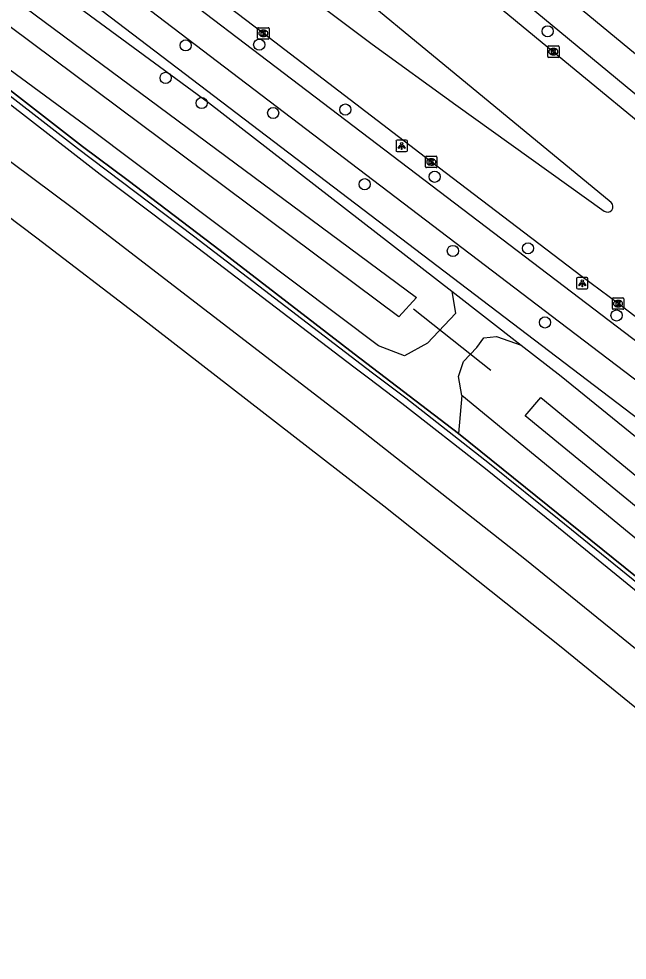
# Model space of a CAD drawing. Extents: x 162990 to 165007, y 383433 to 384336.
# Drawn here: x 164326.4 to 164379.7, y 383511 to 383593.5 of the extents above; entities that cross this region are included whole.
import ezdxf

# ---------------------------------------------------------------- set-up
doc = ezdxf.new("R2010")
doc.units = 0
for name, color, linetype in [('IMGEO_Boom', 7, 'Continuous'), ('IMGEO_Duiker', 7, 'Continuous'), ('IMGEO_Fietspad_open', 7, 'Continuous'), ('IMGEO_Geluidsscherm', 7, 'Continuous'), ('IMGEO_Groenvoorziening', 7, 'Continuous'), ('IMGEO_Kolk', 7, 'Continuous'), ('IMGEO_Lichtpunt', 7, 'Continuous'), ('IMGEO_Rijbaan_lokaal_open', 7, 'Continuous'), ('IMGEO_Spoor', 7, 'Continuous'), ('IMGEO_Spoorbaan_halfverhard', 7, 'Continuous'), ('IMGEO_Voetpad_open', 7, 'Continuous'), ('IMGEO_Waterloop', 7, 'Continuous')]:
    doc.layers.add(name, color=color, linetype=linetype)

msp = doc.modelspace()

# ---------------------------------------------------------------- linework, layer by layer
at = {"layer": 'IMGEO_Boom'}
for centre in [(164372.725, 383592.401), (164340.983, 383591.161), (164347.432, 383591.225), (164339.222, 383588.316), (164342.386, 383586.106), (164348.654, 383585.238), (164354.986, 383585.54), (164362.813, 383579.645), (164356.678, 383578.995), (164364.413, 383573.147), (164371.003, 383573.376), (164378.763, 383567.49), (164372.488, 383566.879)]:
    msp.add_circle(centre, 0.489, dxfattribs=at)
at = {"layer": 'IMGEO_Duiker'}
msp.add_lwpolyline([(164360.948, 383568.078), (164367.727, 383562.704)], dxfattribs=at)
at = {"layer": 'IMGEO_Fietspad_open'}
for points in [[(164430.566, 383549.073), (164429.773, 383549.72), (164429.037, 383550.342), (164417.789, 383559.607), (164405.287, 383569.915), (164386.954, 383585.032), (164362.228, 383605.446), (164340.418, 383623.433), (164322.475, 383638.205)], [(164418.065, 383533.234), (164404.399, 383543.617), (164391.676, 383553.293), (164373.773, 383566.91), (164312.41, 383613.58), (164286.157, 383634.226)], [(164300.189, 383626.664), (164314.079, 383615.765), (164374.817, 383569.55), (164393.41, 383555.41), (164401.287, 383549.419)], [(164402.919, 383568.352), (164385.072, 383583.018), (164360.495, 383603.371)]]:
    msp.add_lwpolyline(points, dxfattribs=at)
at = {"layer": 'IMGEO_Geluidsscherm'}
msp.add_lwpolyline([(164316.111, 383594.57), (164331.946, 383582.303), (164335.936, 383579.321), (164343.994, 383573.187), (164355.759, 383564.117), (164364.915, 383557.15), (164384.337, 383541.486), (164392.199, 383535.083), (164397.741, 383530.511), (164403.749, 383525.486), (164407.628, 383522.347), (164415.357, 383515.967), (164435.487, 383498.542), (164443.079, 383491.935), (164461.775, 383475.437), (164465.453, 383472.088), (164473.455, 383464.599), (164479.39, 383459.172)], dxfattribs=at)
at = {"layer": 'IMGEO_Groenvoorziening'}
for points in [[(164364.307, 383569.617), (164364.652, 383567.664), (164362.191, 383565.077), (164360.172, 383563.942), (164357.901, 383564.825), (164332.791, 383583.689), (164288.374, 383616.371), (164287.176, 383619.715), (164287.113, 383622.175), (164289.939, 383624.707)], [(164289.939, 383624.707), (164309.823, 383610.532), (164342.996, 383586.146), (164364.307, 383569.617)], [(164364.307, 383569.617), (164370.395, 383564.896)], [(164365.206, 383560.486), (164364.898, 383562.149), (164365.329, 383563.443), (164366.5, 383564.675), (164367.116, 383565.537), (164368.225, 383565.66), (164370.395, 383564.896)], [(164370.395, 383564.896), (164373.911, 383562.169), (164388.951, 383549.965), (164405.312, 383536.689), (164436.207, 383510.158), (164438.332, 383508.125), (164438.62, 383506.939), (164438.635, 383506.276), (164437.157, 383504.059), (164436.294, 383503.443), (164435.124, 383503.443), (164433.954, 383503.936), (164365.206, 383560.486)], [(164365.206, 383560.486), (164364.915, 383557.15)]]:
    msp.add_lwpolyline(points, dxfattribs=at)
at = {"layer": 'IMGEO_Kolk'}
for p, q in [((164347.292, 383591.788), (164347.292, 383592.64)), ((164347.367, 383592.714), (164348.219, 383592.714)), ((164347.78, 383592.494), (164347.805, 383592.494)), ((164348.293, 383592.64), (164348.293, 383591.788)), ((164348.219, 383591.714), (164347.367, 383591.714)), ((164347.803, 383591.934), (164347.778, 383591.934)), ((164372.726, 383590.189), (164372.726, 383591.041)), ((164372.801, 383591.115), (164373.653, 383591.115)), ((164373.214, 383590.895), (164373.239, 383590.895)), ((164373.727, 383591.041), (164373.727, 383590.189)), ((164373.653, 383590.115), (164372.801, 383590.115)), ((164373.237, 383590.335), (164373.212, 383590.335)), ((164362.092, 383581.449), (164362.944, 383581.449)), ((164362.017, 383580.523), (164362.017, 383581.375)), ((164362.528, 383580.669), (164362.503, 383580.669)), ((164362.505, 383581.229), (164362.53, 383581.229)), ((164363.018, 383581.375), (164363.018, 383580.523)), ((164362.944, 383580.449), (164362.092, 383580.449)), ((164378.397, 383568.103), (164378.397, 383568.955)), ((164378.472, 383569.029), (164379.324, 383569.029)), ((164378.908, 383568.249), (164378.883, 383568.249)), ((164378.885, 383568.809), (164378.91, 383568.809)), ((164379.398, 383568.955), (164379.398, 383568.103)), ((164379.324, 383568.029), (164378.472, 383568.029))]:
    msp.add_line(p, q, dxfattribs=at)
for points in [[(164347.292, 383591.788), (164347.292, 383592.64)], [(164347.367, 383592.714), (164348.219, 383592.714)], [(164347.613, 383592.414), (164347.736, 383592.414), (164347.736, 383592.263), (164347.866, 383592.414), (164348.03, 383592.414), (164347.884, 383592.263), (164348.037, 383592.014), (164347.885, 383592.014), (164347.8, 383592.178), (164347.736, 383592.111), (164347.736, 383592.014), (164347.613, 383592.014), (164347.613, 383592.414)], [(164348.293, 383592.64), (164348.293, 383591.788)], [(164348.219, 383591.714), (164347.367, 383591.714)], [(164372.726, 383590.189), (164372.726, 383591.041)], [(164372.801, 383591.115), (164373.653, 383591.115)], [(164373.047, 383590.815), (164373.17, 383590.815), (164373.17, 383590.664), (164373.3, 383590.815), (164373.464, 383590.815), (164373.318, 383590.664), (164373.471, 383590.415), (164373.319, 383590.415), (164373.234, 383590.579), (164373.17, 383590.512), (164373.17, 383590.415), (164373.047, 383590.415), (164373.047, 383590.815)], [(164373.727, 383591.041), (164373.727, 383590.189)], [(164373.653, 383590.115), (164372.801, 383590.115)], [(164362.092, 383581.449), (164362.944, 383581.449)], [(164362.017, 383580.523), (164362.017, 383581.375)], [(164362.338, 383581.149), (164362.461, 383581.149), (164362.461, 383580.998), (164362.591, 383581.149), (164362.755, 383581.149), (164362.609, 383580.998), (164362.762, 383580.749), (164362.61, 383580.749), (164362.525, 383580.913), (164362.461, 383580.846), (164362.461, 383580.749), (164362.338, 383580.749), (164362.338, 383581.149)], [(164363.018, 383581.375), (164363.018, 383580.523)], [(164362.944, 383580.449), (164362.092, 383580.449)], [(164378.397, 383568.103), (164378.397, 383568.955)], [(164378.472, 383569.029), (164379.324, 383569.029)], [(164378.718, 383568.729), (164378.841, 383568.729), (164378.841, 383568.578), (164378.971, 383568.729), (164379.135, 383568.729), (164378.989, 383568.578), (164379.142, 383568.329), (164378.99, 383568.329), (164378.905, 383568.493), (164378.841, 383568.426), (164378.841, 383568.329), (164378.718, 383568.329), (164378.718, 383568.729)], [(164379.398, 383568.955), (164379.398, 383568.103)], [(164379.324, 383568.029), (164378.472, 383568.029)]]:
    msp.add_lwpolyline(points, dxfattribs=at)
for centre, start, end in [((164347.369, 383592.638), 91.55205, 178.44795), ((164347.369, 383592.638), 91.55205, 178.44795), ((164348.217, 383592.638), 1.55205, 88.44795), ((164348.217, 383592.638), 1.55205, 88.44795), ((164347.369, 383591.79), 181.55205, 268.44795), ((164347.369, 383591.79), 181.55205, 268.44795), ((164348.217, 383591.79), 271.55205, 358.44795), ((164348.217, 383591.79), 271.55205, 358.44795), ((164372.803, 383591.039), 91.55205, 178.44795), ((164372.803, 383591.039), 91.55205, 178.44795), ((164373.651, 383591.039), 1.55205, 88.44795), ((164373.651, 383591.039), 1.55205, 88.44795), ((164372.803, 383590.191), 181.55205, 268.44795), ((164372.803, 383590.191), 181.55205, 268.44795), ((164373.651, 383590.191), 271.55205, 358.44795), ((164373.651, 383590.191), 271.55205, 358.44795), ((164362.094, 383581.373), 91.55205, 178.44795), ((164362.094, 383581.373), 91.55205, 178.44795), ((164362.942, 383581.373), 1.55205, 88.44795), ((164362.942, 383581.373), 1.55205, 88.44795), ((164362.094, 383580.525), 181.55205, 268.44795), ((164362.094, 383580.525), 181.55205, 268.44795), ((164362.942, 383580.525), 271.55205, 358.44795), ((164362.942, 383580.525), 271.55205, 358.44795), ((164378.474, 383568.953), 91.55205, 178.44795), ((164378.474, 383568.953), 91.55205, 178.44795), ((164379.322, 383568.953), 1.55205, 88.44795), ((164379.322, 383568.953), 1.55205, 88.44795), ((164378.474, 383568.105), 181.55205, 268.44795), ((164378.474, 383568.105), 181.55205, 268.44795), ((164379.322, 383568.105), 271.55205, 358.44795), ((164379.322, 383568.105), 271.55205, 358.44795)]:
    msp.add_arc(centre, 0.0765, start, end, dxfattribs=at)
for centre, major_axis, ratio, start_param, end_param in [((164347.779, 383592.214), (-0.387, 0.002), 0.722429, 4.712389, 7.853982), ((164347.804, 383592.214), (-0.39, 0.002), 0.717154, 1.570796, 4.712389), ((164373.213, 383590.615), (-0.387, 0.002), 0.722429, 4.712389, 7.853982), ((164373.238, 383590.615), (-0.39, 0.002), 0.717154, 1.570796, 4.712389), ((164362.504, 383580.949), (-0.387, 0.002), 0.722429, 4.712389, 7.853982), ((164362.529, 383580.949), (-0.39, 0.002), 0.717154, 1.570796, 4.712389), ((164378.884, 383568.529), (-0.387, 0.002), 0.722429, 4.712389, 7.853982), ((164378.909, 383568.529), (-0.39, 0.002), 0.717154, 1.570796, 4.712389)]:
    msp.add_ellipse(centre, major_axis=major_axis, ratio=ratio, start_param=start_param, end_param=end_param, dxfattribs=at)
at = {"layer": 'IMGEO_Lichtpunt'}
for p, q in [((164359.425, 383582.756), (164359.425, 383581.949)), ((164359.425, 383582.756), (164359.425, 383581.949)), ((164360.327, 383582.851), (164359.519, 383582.851)), ((164360.327, 383582.851), (164359.519, 383582.851)), ((164360.421, 383581.949), (164360.421, 383582.756)), ((164360.421, 383581.949), (164360.421, 383582.756)), ((164359.519, 383581.855), (164360.327, 383581.855)), ((164359.519, 383581.855), (164360.327, 383581.855)), ((164375.261, 383570.716), (164375.261, 383569.909)), ((164375.261, 383570.716), (164375.261, 383569.909)), ((164376.163, 383570.811), (164375.355, 383570.811)), ((164376.163, 383570.811), (164375.355, 383570.811)), ((164376.257, 383569.909), (164376.257, 383570.716)), ((164376.257, 383569.909), (164376.257, 383570.716)), ((164375.355, 383569.815), (164376.163, 383569.815)), ((164375.355, 383569.815), (164376.163, 383569.815))]:
    msp.add_line(p, q, dxfattribs=at)
for points in [[(164359.799, 383582.42), (164359.838, 383582.392), (164359.65, 383582.13), (164359.612, 383582.157), (164359.799, 383582.42)], [(164359.901, 383582.372), (164359.948, 383582.372), (164359.948, 383582.05), (164359.901, 383582.05), (164359.901, 383582.372)], [(164360.011, 383582.392), (164360.049, 383582.419), (164360.236, 383582.157), (164360.197, 383582.129), (164360.011, 383582.392)], [(164375.635, 383570.38), (164375.674, 383570.352), (164375.486, 383570.09), (164375.448, 383570.117), (164375.635, 383570.38)], [(164375.737, 383570.332), (164375.784, 383570.332), (164375.784, 383570.01), (164375.737, 383570.01), (164375.737, 383570.332)], [(164375.847, 383570.352), (164375.885, 383570.379), (164376.072, 383570.117), (164376.033, 383570.089), (164375.847, 383570.352)]]:
    msp.add_lwpolyline(points, dxfattribs=at)
for centre in [(164359.924, 383582.554), (164375.76, 383570.514)]:
    msp.add_circle(centre, 0.0994, dxfattribs=at)
for centre, start, end in [((164359.519, 383582.756), 90, 180), ((164359.519, 383582.756), 90, 180), ((164360.327, 383582.756), 0, 90), ((164360.327, 383582.756), 0, 90), ((164359.519, 383581.949), 180, 270), ((164359.519, 383581.949), 180, 270), ((164360.327, 383581.949), 270, 0), ((164360.327, 383581.949), 270, 360), ((164375.355, 383570.716), 90, 180), ((164375.355, 383570.716), 90, 180), ((164376.163, 383570.716), 0, 90), ((164376.163, 383570.716), 0, 90), ((164375.355, 383569.909), 180, 270), ((164375.355, 383569.909), 180, 270), ((164376.163, 383569.909), 270, 0), ((164376.163, 383569.909), 270, 360)]:
    msp.add_arc(centre, 0.0946, start, end, dxfattribs=at)
at = {"layer": 'IMGEO_Rijbaan_lokaal_open'}
for points in [[(164378.281, 383577.397), (164340.328, 383608.693), (164311.699, 383632.318), (164310.261, 383633.717)], [(164306.902, 383629.75), (164318.139, 383621.056), (164329.319, 383612.508), (164348.482, 383597.925), (164357.332, 383591.28), (164364.659, 383585.957), (164377.671, 383576.644)], [(164402.275, 383550.72), (164394.424, 383556.639), (164378.9, 383568.535), (164375.743, 383570.87), (164362.52, 383580.949), (164347.794, 383592.214), (164331.402, 383604.67), (164315.062, 383617.112), (164301.117, 383627.908)], [(164359.422, 383602.03), (164373.222, 383590.611), (164383.953, 383581.788), (164389.87, 383576.898), (164401.849, 383567.056)]]:
    msp.add_lwpolyline(points, dxfattribs=at)
msp.add_arc((164377.96, 383577.033), 0.485, 233.39294, 48.58568, dxfattribs=at)
at = {"layer": 'IMGEO_Spoor'}
for points in [[(164311.432, 383591.528), (164331.147, 383576.863), (164354.951, 383558.568), (164370.727, 383546.154), (164397.339, 383524.6), (164417.837, 383507.536), (164445.76, 383483.178), (164473.788, 383457.948), (164497.162, 383435.764)], [(164317.029, 383582.491), (164327.919, 383574.304), (164337.021, 383567.345), (164358.369, 383550.81), (164373.755, 383538.549), (164388.885, 383526.249), (164409.075, 383509.519), (164433.956, 383488.178), (164457.628, 383467.129), (164464.884, 383460.582), (164481.014, 383445.749), (164494.451, 383432.998)]]:
    msp.add_lwpolyline(points, dxfattribs=at)
at = {"layer": 'IMGEO_Spoorbaan_halfverhard'}
for points in [[(164364.915, 383557.15), (164355.759, 383564.117), (164343.994, 383573.187), (164335.936, 383579.321), (164331.946, 383582.303), (164316.111, 383594.57)], [(164422.126, 383508.767), (164417.669, 383512.649), (164413.609, 383516.099), (164410.51, 383518.662), (164406.196, 383522.21), (164402.64, 383525.124), (164397.012, 383529.758), (164392.495, 383533.458), (164389.962, 383535.594), (164379.052, 383544.508), (164373.351, 383549.13), (164367.26, 383554.049), (164359.924, 383559.78), (164357.006, 383561.986), (164355.731, 383562.953), (164341.421, 383573.847), (164333.471, 383579.851), (164331.129, 383581.691), (164319.599, 383590.609)], [(164319.959, 383591.088), (164331.496, 383582.166), (164341.658, 383574.462), (164357.368, 383562.465), (164360.277, 383560.266), (164367.625, 383554.526), (164373.728, 383549.597), (164380.676, 383543.981), (164393.218, 383533.689), (164400.365, 383527.815), (164406.759, 383522.559), (164416.527, 383514.444), (164427.729, 383504.769), (164444.035, 383490.603), (164450.784, 383484.632), (164461.262, 383475.379), (164469.246, 383468.055), (164475.412, 383462.363), (164483.052, 383455.289)], [(164487.581, 383451.045), (164487.441, 383451.188), (164487.9, 383451.65), (164487.249, 383452.341), (164487.11, 383452.21), (164485.275, 383453.699), (164483.313, 383455.566), (164479.39, 383459.172), (164473.455, 383464.599), (164465.453, 383472.088), (164461.775, 383475.437), (164443.079, 383491.935), (164435.487, 383498.542), (164415.357, 383515.967), (164407.628, 383522.347), (164403.749, 383525.486), (164397.741, 383530.511), (164392.199, 383535.083), (164384.337, 383541.486), (164364.915, 383557.15)]]:
    msp.add_lwpolyline(points, dxfattribs=at)
at = {"layer": 'IMGEO_Voetpad_open'}
msp.add_lwpolyline([(164284.221, 383632.534), (164310.839, 383611.565), (164371.578, 383565.346), (164390.052, 383551.309), (164403.488, 383541.1), (164412.029, 383534.661), (164411.803, 383534.383), (164414.952, 383532.013), (164415.162, 383532.308), (164424.141, 383525.442), (164440.939, 383512.639)], dxfattribs=at)
at = {"layer": 'IMGEO_Waterloop'}
for points in [[(164289.643, 383619.624), (164290.92, 383621.156), (164361.217, 383569.071), (164359.686, 383567.369), (164289.643, 383619.624)], [(164370.749, 383558.688), (164372.111, 383560.305), (164435.515, 383508.135), (164434.324, 383506.603), (164370.749, 383558.688)]]:
    msp.add_lwpolyline(points, dxfattribs=at)

doc.saveas('drawing.dxf')
